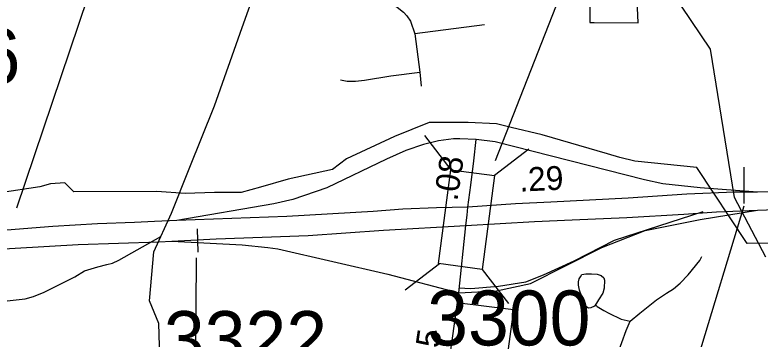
# Model space of a CAD drawing. Extents: x 1662474 to 1856135, y 779280 to 917889.
# Drawn here: x 1763307 to 1767218, y 819440 to 821138 of the extents above; entities that cross this region are included whole.
import ezdxf

# ---------------------------------------------------------------- set-up
doc = ezdxf.new("R2010")
doc.units = 0
for name, color, linetype in [('Cogo Default Point CELL', 7, 'Continuous'), ('Exist Boundary Political City Limit New', 7, 'Continuous'), ('Exist Hydrographic Misc Water Feature', 7, 'Continuous'), ('Exist Hydrographic Pond Under 1500 Sq Ft', 7, 'Continuous'), ('Exist Road Non-System Type 51', 7, 'Continuous'), ('Exist Road Primary Interstate Divided Center Attributed', 7, 'Continuous'), ('Exist Road Primary Interstate Mileage Hundredths English Label', 7, 'Continuous'), ('Exist Road Primary Interstate Ramp 1 Lane Attributed', 7, 'Continuous'), ('Exist Road Primary Interstate Structure Cantilever Sign Number Label', 7, 'Continuous'), ('Exist Road Primary Interstate Structure Ovrhead Sign CELL', 7, 'Continuous'), ('Exist Road Secondary Structure Standard Bridge CELL', 7, 'Continuous'), ('Exist Road Secondary Structure Standard Bridge Number Label', 7, 'Continuous'), ('Exist Road Secondary Type 51 Attributed', 7, 'Continuous'), ('Map Preparation Boundary City Limit Buffer Line', 7, 'Continuous'), ('Prop DGN Element Guardrail', 7, 'Continuous')]:
    doc.layers.add(name, color=color, linetype=linetype)

msp = doc.modelspace()

# ---------------------------------------------------------------- linework, layer by layer
at = {"layer": 'Exist Boundary Political City Limit New'}
for points in [[(1768151.8, 823916.5), (1767205.1, 823884.1), (1767724.1, 823115.1), (1766129.9, 823149.8), (1766065.5, 822253.2), (1766319.6, 822282.6), (1766324.9, 821099.5), (1766346.5, 821099.3), (1766578.8, 821097.6), (1766557.4, 821572.2), (1766807.1, 821588), (1766825.5, 821270.2), (1767124.9, 821248.7), (1767127.1, 821420), (1767132.8, 821873), (1768600.8, 821818.3)], [(1767940.6, 819952.9), (1767150.5, 819940.1), (1766886.6, 820338.4), (1766561, 820372.2), (1766482.5, 820391.7), (1766416.9, 820409.8), (1766073.8, 820509.6), (1765910.8, 820549), (1765834, 820567.6), (1765685.2, 820574.9), (1765480.5, 820574.9), (1765299, 820500.5), (1765047.8, 820384.2), (1764973.2, 820328.4), (1764740.6, 820277.2), (1764596.4, 820235.4), (1764494, 820207.5), (1764354.5, 820207.5), (1764200.9, 820202.9), (1764052, 820212.2), (1763616.2, 820210.6), (1763568.9, 820257.9), (1763493.8, 820254), (1763438.4, 820238.2), (1763229, 820206.6)]]:
    msp.add_lwpolyline(points, dxfattribs=at)
at = {"layer": 'Exist Hydrographic Misc Water Feature'}
for points in [[(1767248.1, 819869.6), (1767084.3, 820181.5), (1766957.2, 820958.7), (1766653.3, 821411.3), (1766612.3, 821543.4), (1766488.2, 821670.7), (1766173.3, 821870.8), (1766000.2, 822123.7)], [(1764036, 819896.2), (1764128.5, 820099.1), (1764221.4, 820331.1), (1764354.5, 820661.1), (1764500, 821073.2), (1764599.1, 821351.3), (1764641.7, 821458.8), (1764687.7, 821519.1)], [(1762982.4, 819710.2), (1763050.3, 819679.6), (1763090.1, 819659.3), (1763118.2, 819651.1), (1763150, 819642.8), (1763220.1, 819640.2), (1763266, 819639.9), (1763360.2, 819651.1), (1763404.2, 819662.7), (1763460.6, 819686.2), (1763516.8, 819713.8), (1763621.2, 819764.9), (1763671.4, 819796.5), (1763707.5, 819808.2), (1763741.8, 819818), (1763789.7, 819829.6), (1763819.9, 819837.3), (1763851.9, 819853), (1764072.6, 819976.6)], [(1763988.8, 818717.3), (1763991.1, 818938.2), (1764069.2, 819287.9), (1764062.3, 819521), (1764013.2, 819640.2), (1764036, 819896.2)], [(1766536, 819532.9), (1766586.4, 819574.5), (1766675, 819645.8), (1766727.3, 819679.4), (1766763.4, 819703.1), (1766797.6, 819732.8), (1766840.1, 819776.5), (1766900.8, 819852), (1766912.9, 819871.8)], [(1766352.7, 819620.4), (1766362.5, 819610.4), (1766398.4, 819590.1), (1766424.2, 819575.9), (1766488, 819543.3), (1766536, 819532.9)], [(1766319.9, 818800.5), (1766289.1, 818952.7), (1766287.7, 818998.8), (1766294, 819048.8), (1766340.8, 819150.4), (1766367.2, 819204.2), (1766422, 819281.8), (1766448.2, 819319.6), (1766472.6, 819369.4), (1766493.1, 819421.2), (1766515.5, 819485.1), (1766536, 819532.9)]]:
    msp.add_lwpolyline(points, dxfattribs=at)
at = {"layer": 'Exist Hydrographic Pond Under 1500 Sq Ft'}
msp.add_lwpolyline([(1766392.5, 819680.9), (1766370.4, 819645.2), (1766360.1, 819627.2), (1766348, 819611.3), (1766330, 819603.5), (1766317.9, 819601.6), (1766304, 819609.7), (1766292.3, 819631.8), (1766270.7, 819696), (1766264.8, 819722.1), (1766265, 819740), (1766269.1, 819756), (1766275.2, 819765.9), (1766283.2, 819777.9), (1766303.3, 819781.7), (1766333.3, 819781.5), (1766363.2, 819779.3), (1766383.3, 819773.1), (1766397.3, 819761), (1766401.1, 819748.9), (1766398.9, 819706.9), (1766392.5, 819680.9)], dxfattribs=at)
at = {"layer": 'Exist Road Non-System Type 51'}
for p, q in [((1765772.1, 821087.2), (1765406.6, 821039.2)), ((1765406.6, 821039.2), (1765431.4, 820837.7)), ((1765431.4, 820837.7), (1765438.6, 820764.7))]:
    msp.add_line(p, q, dxfattribs=at)
for points in [[(1764992.9, 821352.9), (1765022.4, 821294), (1765033.6, 821270.2), (1765048, 821246), (1765065.9, 821231.4), (1765085.9, 821225.2), (1765113.9, 821222.1), (1765273.9, 821198.8), (1765293.8, 821189.9), (1765313.1, 821179.6), (1765345.6, 821153.4), (1765364.6, 821132.9), (1765382.6, 821106.1), (1765406.6, 821039.2)], [(1765016, 820798.8), (1765050.9, 820791.7), (1765094.5, 820790.6), (1765141.4, 820796.7), (1765279.1, 820818.9), (1765431.4, 820837.7)], [(1765636, 819708.5), (1765700.2, 819703.8), (1765845.1, 819716.7), (1765988.8, 819738.7), (1766081.4, 819775.4), (1766241.5, 819848.9), (1766453.9, 819958.1), (1766918.9, 820108.8)], [(1765626.2, 819631.6), (1765924.4, 819595.2), (1765885.1, 819311.1), (1765842.9, 819305.1), (1765813.4, 819305.4), (1765775.4, 819305.6), (1765710, 819315.4), (1765634.4, 819326.6), (1765589.8, 819342.1)]]:
    msp.add_lwpolyline(points, dxfattribs=at)
at = {"layer": 'Exist Road Primary Interstate Divided Center Attributed'}
for points in [[(1767204.4, 820210.3), (1767083.1, 820209.1), (1766834.2, 820199.2), (1766524.7, 820178.9), (1766120.5, 820157.4), (1765934.2, 820148.1), (1765683.8, 820131.3)], [(1769995.6, 819585.3), (1769749.5, 819644.9), (1769336.6, 819769.6), (1769046.6, 819854.9), (1768491, 820019.2), (1768286.3, 820076.8), (1768102.9, 820125.9), (1767921.7, 820157.9), (1767759.7, 820183.5), (1767584.8, 820200.6), (1767356.7, 820211.2), (1767204.4, 820210.3)], [(1765683.8, 820131.3), (1765520.4, 820126.8), (1765342.2, 820121.2), (1765186.4, 820108.2), (1764733.6, 820082.6), (1764156.6, 820060.5)], [(1765673.3, 820035.6), (1766034.6, 820055.3), (1766231, 820065.2), (1766518.3, 820076.2), (1766817.5, 820093.4), (1766989.5, 820106.1), (1767204.4, 820115.6)], [(1767204.4, 820115.6), (1767299.1, 820118.9), (1767493.2, 820112.5), (1767699.9, 820087.8), (1767878, 820065.5), (1768102.9, 820029.3), (1768356.7, 819963.1), (1768770.3, 819839.4), (1769344.5, 819675.7), (1769747.4, 819554.1), (1770005.4, 819481.6)], [(1764156.6, 820060.5), (1764038.8, 820055.9), (1763934, 820050.6), (1763740, 820044.2), (1763505.5, 820029.3), (1763174.6, 820003.7), (1762810, 819980.2), (1762579.7, 819975.9), (1762319, 819990.4), (1762131.9, 820003.1), (1761907.3, 820021), (1761679.8, 820054.6)], [(1764131.1, 819952), (1764362.4, 819965.3), (1764846.7, 819982), (1765242, 820009.8), (1765673.3, 820035.6)], [(1761698.8, 819953.9), (1761944.9, 819925.4), (1762092.3, 819908), (1762323.8, 819895.3), (1762520.3, 819882.6), (1762649.5, 819884.2), (1762887.8, 819890.6), (1763126.6, 819905.5), (1763638.5, 819935.4), (1764061.8, 819948.6), (1764131.1, 819952)]]:
    msp.add_lwpolyline(points, dxfattribs=at)
at = {"layer": 'Exist Road Primary Interstate Ramp 1 Lane Attributed'}
for points in [[(1765727.6, 820485.3), (1765642.9, 820489.4), (1765609.2, 820489.4), (1765530.9, 820478.3), (1765450.8, 820459.2), (1765358.2, 820427.9), (1765257.8, 820382), (1764944.2, 820232.6), (1764765.7, 820171.9), (1764665.9, 820148.7), (1764156.6, 820060.5)], [(1767204.4, 820210.3), (1766903.8, 820232.6), (1766706.9, 820253.2), (1766611.7, 820274.1), (1765827.4, 820473.7), (1765727.6, 820485.3)], [(1765637.3, 819681.3), (1765834.9, 819692.4), (1766013.1, 819731.4), (1766387.1, 819920.1), (1766614, 820009.4), (1766903.8, 820065.5), (1767204.4, 820115.6)], [(1764131.1, 819952), (1764499.3, 819934), (1764634, 819918.9), (1764687.3, 819911.9), (1765264.2, 819779.6), (1765637.3, 819681.3)]]:
    msp.add_lwpolyline(points, dxfattribs=at)
at = {"layer": 'Exist Road Primary Interstate Structure Cantilever Sign Number Label'}
msp.add_line((1763317.7, 820127.3), (1764404, 823342.7), dxfattribs=at)
at = {"layer": 'Exist Road Primary Interstate Structure Ovrhead Sign CELL'}
for p, q in [((1767132.5, 820340.5), (1767132.1, 820150.8)), ((1767132.7, 820136.3), (1766356.7, 817584.7)), ((1764263.6, 820017.1), (1764266.8, 819894.6)), ((1764257.6, 819865.7), (1764244.2, 816859.2))]:
    msp.add_line(p, q, dxfattribs=at)
at = {"layer": 'Exist Road Secondary Structure Standard Bridge CELL'}
for p, q in [((1765457.1, 820506.1), (1765594.9, 820326.6)), ((1766004.1, 820434.3), (1765824.5, 820296.4)), ((1765534.5, 819834.5), (1765354.9, 819696.7)), ((1765758.9, 819805), (1765896.7, 819625.5))]:
    msp.add_line(p, q, dxfattribs=at)
msp.add_lwpolyline([(1765824.5, 820296.4), (1765760, 819804.9), (1765530.3, 819835), (1765594.9, 820326.6)], close=True, dxfattribs=at)
at = {"layer": 'Exist Road Secondary Structure Standard Bridge Number Label'}
msp.add_line((1765829.6, 820375.8), (1767174.4, 823808.8), dxfattribs=at)
at = {"layer": 'Exist Road Secondary Type 51 Attributed'}
for points in [[(1765683.8, 820131.3), (1765699.1, 820246.8), (1765714.8, 820373.3), (1765727.6, 820485.3)], [(1765673.3, 820035.6), (1765681.3, 820088.8), (1765683.8, 820131.3)], [(1765637.3, 819681.3), (1765673.3, 820035.6)], [(1765507.6, 818726.9), (1765512.7, 818776.1), (1765532.5, 818897), (1765563.3, 819136.6), (1765588, 819332.7), (1765604.4, 819444.6), (1765637.3, 819681.3)]]:
    msp.add_lwpolyline(points, dxfattribs=at)
at = {"layer": 'Map Preparation Boundary City Limit Buffer Line'}
for points in [[(1768151.8, 823916.5), (1767205.1, 823884.1), (1767724.1, 823115.1), (1766129.9, 823149.8), (1766065.5, 822253.2), (1766319.6, 822282.6), (1766324.9, 821099.5), (1766346.5, 821099.3), (1766578.8, 821097.6), (1766557.4, 821572.2), (1766807.1, 821588), (1766825.5, 821270.2), (1767124.9, 821248.7), (1767127.1, 821420), (1767132.8, 821873), (1768600.8, 821818.3)], [(1767940.6, 819952.9), (1767150.5, 819940.1), (1766886.6, 820338.4), (1766561, 820372.2), (1766482.5, 820391.7), (1766416.9, 820409.8), (1766073.8, 820509.6), (1765910.8, 820549), (1765834, 820567.6), (1765685.2, 820574.9), (1765480.5, 820574.9), (1765299, 820500.5), (1765047.8, 820384.2), (1764973.2, 820328.4), (1764740.6, 820277.2), (1764596.4, 820235.4), (1764494, 820207.5), (1764354.5, 820207.5), (1764200.9, 820202.9), (1764052, 820212.2), (1763616.2, 820210.6), (1763568.9, 820257.9), (1763493.8, 820254), (1763438.4, 820238.2), (1763229, 820206.6)]]:
    msp.add_lwpolyline(points, dxfattribs=at)

# ---------------------------------------------------------------- texts
at = {"layer": 'Cogo Default Point CELL'}
for s, p in [('3456', (1762478.5, 820778.8)), ('3300', (1765470.7, 819406.2)), ('3322', (1764088.8, 819298))]:
    msp.add_text(s, height=288, dxfattribs=at).set_placement(p)
at = {"layer": 'Exist Road Primary Interstate Mileage Hundredths English Label'}
msp.add_text('.29', height=125, rotation=2.8535, dxfattribs=at).set_placement((1765956.6, 820211.8))
at = {"layer": 'Prop DGN Element Guardrail'}
for s, rotation, p in [('.08', 81.4723, (1765628.6, 820159.5)), ('.25', 81.6616, (1765512.8, 819250.8))]:
    msp.add_text(s, height=125, rotation=rotation, dxfattribs=at).set_placement(p)

doc.saveas('drawing.dxf')
